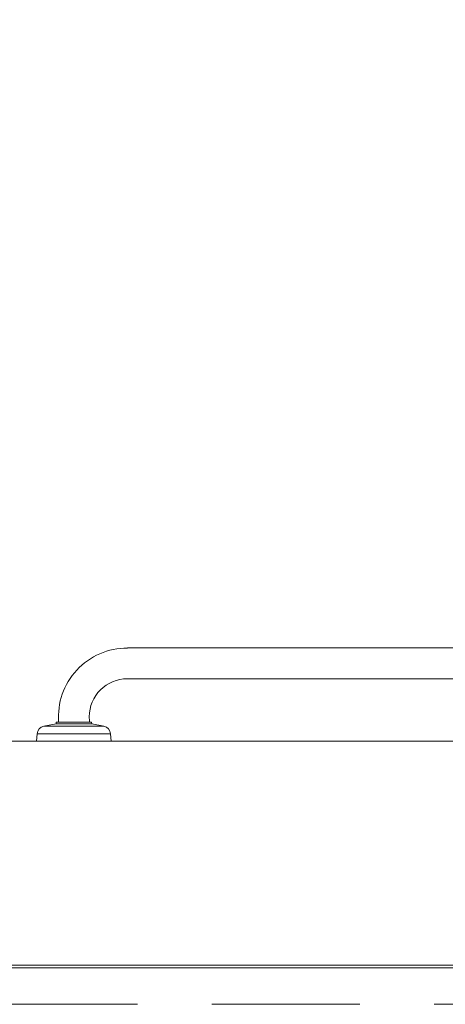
# Model space of a CAD drawing. Header units: millimetres. Extents: x 567 to 934, y -1 to 364.
# Tile 668 of 1056: x 798.147 to 799.059, y 90.159 to 92.27. Entities that reach past the tile are written whole.
import ezdxf

# ---------------------------------------------------------------- set-up
doc = ezdxf.new("R2010")
doc.units = ezdxf.units.MM
doc.header["$MEASUREMENT"] = 0
doc.linetypes.add('HIDDEN2', pattern=[0.47625, 0.3175, -0.15875])
for name, color, linetype, lineweight in [('A-ANNO-SYMB', 7, 'Continuous', 9), ('A-WALL', 7, 'Continuous', 25), ('DI-Detalhes', 1, 'HIDDEN2', 9), ('Peças hidrossanitárias', 7, 'Continuous', 13)]:
    doc.layers.add(name, color=color, linetype=linetype, lineweight=lineweight)

msp = doc.modelspace()

# ---------------------------------------------------------------- linework, layer by layer
at = {"layer": 'A-ANNO-SYMB', "color": 8, "linetype": 'Continuous', "lineweight": 5}
msp.add_line((796.1014, 90.2366), (800.2626, 90.2366), dxfattribs=at)
at = {"layer": 'A-WALL', "color": 8, "lineweight": 5}
for p, q in [((800.371, 90.7227), (798.041, 90.7227)), ((798.041, 90.2427), (800.371, 90.2427))]:
    msp.add_line(p, q, dxfattribs=at)
at = {"layer": 'DI-Detalhes'}
msp.add_lwpolyline([(795.62, 94.6622), (800.7809, 94.6622), (800.7809, 90.1586), (795.62, 90.1586), (795.62, 94.6622)], dxfattribs=at)
at = {"layer": 'Peças hidrossanitárias', "color": 8, "lineweight": 5}
for p, q in [((798.3776, 90.9227), (799.7563, 90.9227)), ((799.7563, 90.8567), (798.3776, 90.8567)), ((798.1987, 90.7547), (798.2248, 90.7601)), ((798.1987, 90.7547), (798.3273, 90.7547)), ((798.2248, 90.7601), (798.2254, 90.7637)), ((798.3012, 90.7601), (798.2248, 90.7601)), ((798.2254, 90.7637), (798.2304, 90.7637)), ((798.2968, 90.7637), (798.2304, 90.7637)), ((798.2968, 90.7637), (798.3006, 90.7637)), ((798.3006, 90.7637), (798.3012, 90.7601)), ((798.3012, 90.7601), (798.3273, 90.7547)), ((798.183, 90.7227), (798.1844, 90.7387)), ((798.3416, 90.7387), (798.1844, 90.7387)), ((798.3416, 90.7387), (798.343, 90.7227))]:
    msp.add_line(p, q, dxfattribs=at)
for centre, radius, start, end in [((798.3776, 90.775), 0.1476, 90, 184.4129), ((798.3776, 90.775), 0.0816, 90, 180), ((798.3776, 90.775), 0.0816, 180, 187.9985), ((798.2023, 90.7371), 0.018, 101.5607, 175), ((798.3237, 90.7371), 0.018, 5, 78.4393)]:
    msp.add_arc(centre, radius, start, end, dxfattribs=at)

doc.saveas('drawing.dxf')
